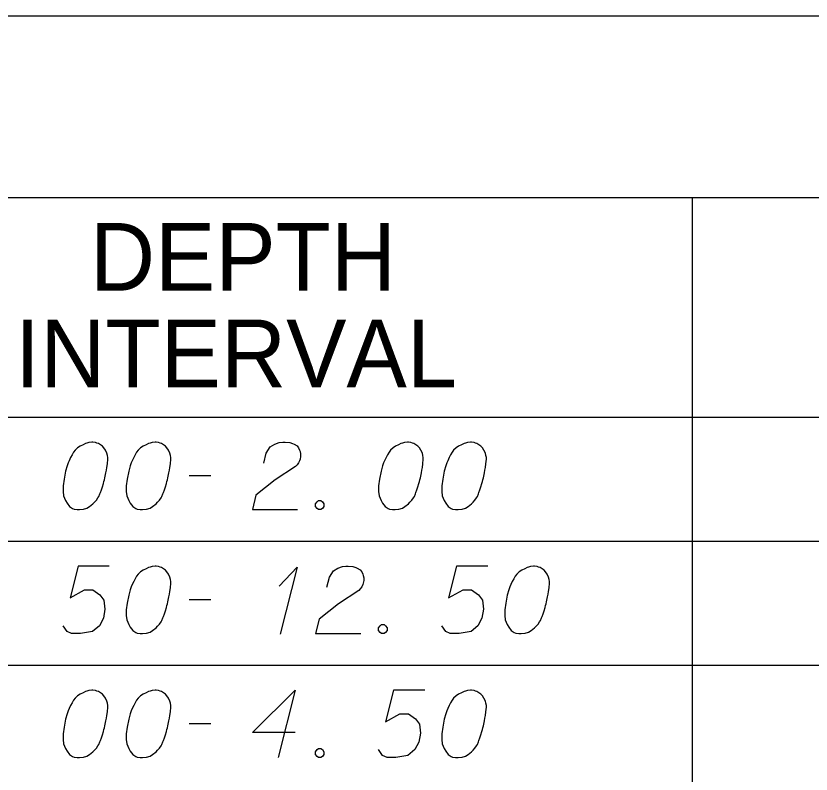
# Model space of a CAD drawing. Extents: x 2074207 to 2076812, y 516372 to 523312.
# Drawn here: x 2076397 to 2076453.5, y 517626.1 to 517679.9 of the extents above; entities that cross this region are included whole.
import ezdxf

# ---------------------------------------------------------------- set-up
doc = ezdxf.new("R2010")
doc.units = 0
for name, color, linetype in [('Prop DirtTable_ Soil Test Results - Outline (Major)', 7, 'Continuous'), ('Prop DirtTable_ Soil Test Results - Outline (Minor)', 7, 'Continuous'), ('Prop DirtTable_ Soil Test Results - Tx (Header - Small)', 7, 'Continuous'), ('Prop DirtTable_ Soil Test Results - Tx (Sample Data)', 7, 'Continuous')]:
    doc.layers.add(name, color=color, linetype=linetype)

msp = doc.modelspace()

# ---------------------------------------------------------------- linework, layer by layer
at = {"layer": 'Prop DirtTable_ Soil Test Results - Outline (Major)'}
for p, q in [((2076260.609, 517679.916), (2076811.903, 517679.916)), ((2076260.609, 517651.43), (2076811.903, 517651.43)), ((2076260.609, 517651.43), (2076811.903, 517651.43))]:
    msp.add_line(p, q, dxfattribs=at)
at = {"layer": 'Prop DirtTable_ Soil Test Results - Outline (Minor)'}
for p, q in [((2076260.609, 517667.03), (2076811.903, 517667.03)), ((2076445.062, 517667.03), (2076445.062, 517642.63)), ((2076260.609, 517642.63), (2076811.903, 517642.63)), ((2076260.609, 517642.63), (2076811.903, 517642.63)), ((2076445.063, 517642.63), (2076445.063, 517633.83)), ((2076260.609, 517633.83), (2076811.903, 517633.83)), ((2076260.609, 517633.83), (2076811.903, 517633.83)), ((2076445.063, 517633.83), (2076445.063, 517625.03))]:
    msp.add_line(p, q, dxfattribs=at)
at = {"layer": 'Prop DirtTable_ Soil Test Results - Tx (Sample Data)'}
for points in [[(2076402.512, 517649.674), (2076402.442, 517649.674), (2076402.23, 517649.636), (2076402.089, 517649.598), (2076401.983, 517649.56), (2076401.807, 517649.485), (2076401.595, 517649.371), (2076401.419, 517649.258), (2076401.242, 517649.107), (2076401.136, 517648.956), (2076401.031, 517648.767), (2076400.925, 517648.578), (2076400.819, 517648.351), (2076400.748, 517648.2), (2076400.678, 517647.973), (2076400.572, 517647.595), (2076400.466, 517647.028), (2076400.396, 517646.574), (2076400.396, 517646.159), (2076400.431, 517645.856), (2076400.572, 517645.516), (2076400.678, 517645.327), (2076400.854, 517645.1), (2076401.066, 517644.949), (2076401.172, 517644.911), (2076401.383, 517644.874), (2076401.56, 517644.874), (2076401.842, 517644.911), (2076402.089, 517644.987), (2076402.265, 517645.1), (2076402.512, 517645.289), (2076402.618, 517645.403), (2076402.759, 517645.554), (2076402.865, 517645.705), (2076402.935, 517645.819), (2076403.006, 517646.008), (2076403.041, 517646.083), (2076403.112, 517646.272), (2076403.182, 517646.499), (2076403.253, 517646.726), (2076403.288, 517646.877), (2076403.323, 517646.99), (2076403.359, 517647.141), (2076403.429, 517647.482), (2076403.465, 517647.67), (2076403.5, 517647.859), (2076403.535, 517648.124), (2076403.57, 517648.464), (2076403.57, 517648.578), (2076403.535, 517648.729), (2076403.5, 517648.88), (2076403.394, 517649.107), (2076403.288, 517649.258), (2076403.182, 517649.371), (2076403.041, 517649.485), (2076402.9, 517649.56), (2076402.794, 517649.598), (2076402.689, 517649.636), (2076402.512, 517649.674)], [(2076406.992, 517649.674), (2076406.922, 517649.674), (2076406.71, 517649.636), (2076406.569, 517649.598), (2076406.463, 517649.56), (2076406.287, 517649.485), (2076406.075, 517649.371), (2076405.899, 517649.258), (2076405.722, 517649.107), (2076405.616, 517648.956), (2076405.511, 517648.767), (2076405.405, 517648.578), (2076405.299, 517648.351), (2076405.228, 517648.2), (2076405.158, 517647.973), (2076405.052, 517647.595), (2076404.946, 517647.028), (2076404.876, 517646.574), (2076404.876, 517646.159), (2076404.911, 517645.856), (2076405.052, 517645.516), (2076405.158, 517645.327), (2076405.334, 517645.1), (2076405.546, 517644.949), (2076405.652, 517644.911), (2076405.863, 517644.874), (2076406.04, 517644.874), (2076406.322, 517644.911), (2076406.569, 517644.987), (2076406.745, 517645.1), (2076406.992, 517645.289), (2076407.098, 517645.403), (2076407.239, 517645.554), (2076407.345, 517645.705), (2076407.415, 517645.819), (2076407.486, 517646.008), (2076407.521, 517646.083), (2076407.592, 517646.272), (2076407.662, 517646.499), (2076407.733, 517646.726), (2076407.768, 517646.877), (2076407.803, 517646.99), (2076407.839, 517647.141), (2076407.909, 517647.482), (2076407.945, 517647.67), (2076407.98, 517647.859), (2076408.015, 517648.124), (2076408.05, 517648.464), (2076408.05, 517648.578), (2076408.015, 517648.729), (2076407.98, 517648.88), (2076407.874, 517649.107), (2076407.768, 517649.258), (2076407.662, 517649.371), (2076407.521, 517649.485), (2076407.38, 517649.56), (2076407.274, 517649.598), (2076407.169, 517649.636), (2076406.992, 517649.674)], [(2076414.647, 517648.162), (2076414.823, 517648.88), (2076415.106, 517649.333), (2076415.423, 517649.522), (2076415.74, 517649.636), (2076415.987, 517649.674), (2076416.164, 517649.674), (2076416.481, 517649.636), (2076416.693, 517649.56), (2076416.799, 517649.522), (2076417.01, 517649.409), (2076417.116, 517649.258), (2076417.187, 517649.107), (2076417.222, 517648.993), (2076417.257, 517648.842), (2076417.257, 517648.653), (2076417.222, 517648.464), (2076417.187, 517648.351), (2076417.116, 517648.2), (2076417.01, 517648.048), (2076416.905, 517647.935), (2076415.458, 517646.99), (2076414.083, 517645.894), (2076413.836, 517644.874), (2076417.046, 517644.874)], [(2076424.912, 517649.674), (2076424.842, 517649.674), (2076424.63, 517649.636), (2076424.489, 517649.598), (2076424.383, 517649.56), (2076424.207, 517649.485), (2076423.995, 517649.371), (2076423.819, 517649.258), (2076423.642, 517649.107), (2076423.536, 517648.956), (2076423.431, 517648.767), (2076423.325, 517648.578), (2076423.219, 517648.351), (2076423.148, 517648.2), (2076423.078, 517647.973), (2076422.972, 517647.595), (2076422.866, 517647.028), (2076422.796, 517646.574), (2076422.796, 517646.159), (2076422.831, 517645.856), (2076422.972, 517645.516), (2076423.078, 517645.327), (2076423.254, 517645.1), (2076423.466, 517644.949), (2076423.572, 517644.911), (2076423.783, 517644.874), (2076423.96, 517644.874), (2076424.242, 517644.911), (2076424.489, 517644.987), (2076424.665, 517645.1), (2076424.912, 517645.289), (2076425.018, 517645.403), (2076425.159, 517645.554), (2076425.265, 517645.705), (2076425.335, 517645.819), (2076425.406, 517646.008), (2076425.441, 517646.083), (2076425.512, 517646.272), (2076425.582, 517646.499), (2076425.653, 517646.726), (2076425.688, 517646.877), (2076425.723, 517646.99), (2076425.759, 517647.141), (2076425.829, 517647.482), (2076425.865, 517647.67), (2076425.9, 517647.859), (2076425.935, 517648.124), (2076425.97, 517648.464), (2076425.97, 517648.578), (2076425.935, 517648.729), (2076425.9, 517648.88), (2076425.794, 517649.107), (2076425.688, 517649.258), (2076425.582, 517649.371), (2076425.441, 517649.485), (2076425.3, 517649.56), (2076425.194, 517649.598), (2076425.089, 517649.636), (2076424.912, 517649.674)], [(2076429.392, 517649.674), (2076429.322, 517649.674), (2076429.11, 517649.636), (2076428.969, 517649.598), (2076428.863, 517649.56), (2076428.687, 517649.485), (2076428.475, 517649.371), (2076428.299, 517649.258), (2076428.122, 517649.107), (2076428.016, 517648.956), (2076427.911, 517648.767), (2076427.805, 517648.578), (2076427.699, 517648.351), (2076427.628, 517648.2), (2076427.558, 517647.973), (2076427.452, 517647.595), (2076427.346, 517647.028), (2076427.276, 517646.574), (2076427.276, 517646.159), (2076427.311, 517645.856), (2076427.452, 517645.516), (2076427.558, 517645.327), (2076427.734, 517645.1), (2076427.946, 517644.949), (2076428.052, 517644.911), (2076428.263, 517644.874), (2076428.44, 517644.874), (2076428.722, 517644.911), (2076428.969, 517644.987), (2076429.145, 517645.1), (2076429.392, 517645.289), (2076429.498, 517645.403), (2076429.639, 517645.554), (2076429.745, 517645.705), (2076429.815, 517645.819), (2076429.886, 517646.008), (2076429.921, 517646.083), (2076429.992, 517646.272), (2076430.062, 517646.499), (2076430.133, 517646.726), (2076430.168, 517646.877), (2076430.203, 517646.99), (2076430.239, 517647.141), (2076430.309, 517647.482), (2076430.345, 517647.67), (2076430.38, 517647.859), (2076430.415, 517648.124), (2076430.45, 517648.464), (2076430.45, 517648.578), (2076430.415, 517648.729), (2076430.38, 517648.88), (2076430.274, 517649.107), (2076430.168, 517649.258), (2076430.062, 517649.371), (2076429.921, 517649.485), (2076429.78, 517649.56), (2076429.674, 517649.598), (2076429.569, 517649.636), (2076429.392, 517649.674)], [(2076409.356, 517647.293), (2076410.872, 517647.293)], [(2076418.527, 517645.516), (2076418.704, 517645.516), (2076418.809, 517645.441), (2076418.915, 517645.289), (2076418.915, 517645.1), (2076418.809, 517644.949), (2076418.704, 517644.874), (2076418.527, 517644.874), (2076418.421, 517644.949), (2076418.316, 517645.1), (2076418.316, 517645.289), (2076418.421, 517645.441), (2076418.527, 517645.516)], [(2076403.676, 517640.874), (2076401.454, 517640.874), (2076400.889, 517638.606), (2076401.912, 517639.173), (2076402.512, 517639.173), (2076403.006, 517638.833), (2076403.288, 517638.455), (2076403.359, 517637.812), (2076403.253, 517637.17), (2076402.971, 517636.641), (2076402.477, 517636.225), (2076401.63, 517636.074), (2076400.995, 517636.074), (2076400.678, 517636.225), (2076400.396, 517636.641)], [(2076406.992, 517640.874), (2076406.922, 517640.874), (2076406.71, 517640.836), (2076406.569, 517640.798), (2076406.463, 517640.76), (2076406.287, 517640.685), (2076406.075, 517640.571), (2076405.899, 517640.458), (2076405.722, 517640.307), (2076405.616, 517640.156), (2076405.511, 517639.967), (2076405.405, 517639.778), (2076405.299, 517639.551), (2076405.228, 517639.4), (2076405.158, 517639.173), (2076405.052, 517638.795), (2076404.946, 517638.228), (2076404.876, 517637.774), (2076404.876, 517637.359), (2076404.911, 517637.056), (2076405.052, 517636.716), (2076405.158, 517636.527), (2076405.334, 517636.3), (2076405.546, 517636.149), (2076405.652, 517636.111), (2076405.863, 517636.074), (2076406.04, 517636.074), (2076406.322, 517636.111), (2076406.569, 517636.187), (2076406.745, 517636.3), (2076406.992, 517636.489), (2076407.098, 517636.603), (2076407.239, 517636.754), (2076407.345, 517636.905), (2076407.415, 517637.019), (2076407.486, 517637.208), (2076407.521, 517637.283), (2076407.592, 517637.472), (2076407.662, 517637.699), (2076407.733, 517637.926), (2076407.768, 517638.077), (2076407.803, 517638.19), (2076407.839, 517638.341), (2076407.909, 517638.682), (2076407.945, 517638.87), (2076407.98, 517639.059), (2076408.015, 517639.324), (2076408.05, 517639.664), (2076408.05, 517639.778), (2076408.015, 517639.929), (2076407.98, 517640.08), (2076407.874, 517640.307), (2076407.768, 517640.458), (2076407.662, 517640.571), (2076407.521, 517640.685), (2076407.38, 517640.76), (2076407.274, 517640.798), (2076407.169, 517640.836), (2076406.992, 517640.874)], [(2076415.74, 517639.437), (2076417.01, 517640.798), (2076415.811, 517636.036)], [(2076419.127, 517639.362), (2076419.303, 517640.08), (2076419.586, 517640.533), (2076419.903, 517640.722), (2076420.22, 517640.836), (2076420.467, 517640.874), (2076420.644, 517640.874), (2076420.961, 517640.836), (2076421.173, 517640.76), (2076421.279, 517640.722), (2076421.49, 517640.609), (2076421.596, 517640.458), (2076421.667, 517640.307), (2076421.702, 517640.193), (2076421.737, 517640.042), (2076421.737, 517639.853), (2076421.702, 517639.664), (2076421.667, 517639.551), (2076421.596, 517639.4), (2076421.49, 517639.248), (2076421.385, 517639.135), (2076419.938, 517638.19), (2076418.563, 517637.094), (2076418.316, 517636.074), (2076421.526, 517636.074)], [(2076430.556, 517640.874), (2076428.334, 517640.874), (2076427.769, 517638.606), (2076428.792, 517639.173), (2076429.392, 517639.173), (2076429.886, 517638.833), (2076430.168, 517638.455), (2076430.239, 517637.812), (2076430.133, 517637.17), (2076429.851, 517636.641), (2076429.357, 517636.225), (2076428.51, 517636.074), (2076427.875, 517636.074), (2076427.558, 517636.225), (2076427.276, 517636.641)], [(2076433.872, 517640.874), (2076433.802, 517640.874), (2076433.59, 517640.836), (2076433.449, 517640.798), (2076433.343, 517640.76), (2076433.167, 517640.685), (2076432.955, 517640.571), (2076432.779, 517640.458), (2076432.602, 517640.307), (2076432.496, 517640.156), (2076432.391, 517639.967), (2076432.285, 517639.778), (2076432.179, 517639.551), (2076432.108, 517639.4), (2076432.038, 517639.173), (2076431.932, 517638.795), (2076431.826, 517638.228), (2076431.756, 517637.774), (2076431.756, 517637.359), (2076431.791, 517637.056), (2076431.932, 517636.716), (2076432.038, 517636.527), (2076432.214, 517636.3), (2076432.426, 517636.149), (2076432.532, 517636.111), (2076432.743, 517636.074), (2076432.92, 517636.074), (2076433.202, 517636.111), (2076433.449, 517636.187), (2076433.625, 517636.3), (2076433.872, 517636.489), (2076433.978, 517636.603), (2076434.119, 517636.754), (2076434.225, 517636.905), (2076434.295, 517637.019), (2076434.366, 517637.208), (2076434.401, 517637.283), (2076434.472, 517637.472), (2076434.542, 517637.699), (2076434.613, 517637.926), (2076434.648, 517638.077), (2076434.683, 517638.19), (2076434.719, 517638.341), (2076434.789, 517638.682), (2076434.825, 517638.87), (2076434.86, 517639.059), (2076434.895, 517639.324), (2076434.93, 517639.664), (2076434.93, 517639.778), (2076434.895, 517639.929), (2076434.86, 517640.08), (2076434.754, 517640.307), (2076434.648, 517640.458), (2076434.542, 517640.571), (2076434.401, 517640.685), (2076434.26, 517640.76), (2076434.154, 517640.798), (2076434.049, 517640.836), (2076433.872, 517640.874)], [(2076409.356, 517638.493), (2076410.872, 517638.493)], [(2076423.007, 517636.716), (2076423.184, 517636.716), (2076423.289, 517636.641), (2076423.395, 517636.489), (2076423.395, 517636.3), (2076423.289, 517636.149), (2076423.184, 517636.074), (2076423.007, 517636.074), (2076422.901, 517636.149), (2076422.796, 517636.3), (2076422.796, 517636.489), (2076422.901, 517636.641), (2076423.007, 517636.716)], [(2076402.512, 517632.074), (2076402.442, 517632.074), (2076402.23, 517632.036), (2076402.089, 517631.998), (2076401.983, 517631.96), (2076401.807, 517631.885), (2076401.595, 517631.771), (2076401.419, 517631.658), (2076401.242, 517631.507), (2076401.136, 517631.356), (2076401.031, 517631.167), (2076400.925, 517630.978), (2076400.819, 517630.751), (2076400.748, 517630.6), (2076400.678, 517630.373), (2076400.572, 517629.995), (2076400.466, 517629.428), (2076400.396, 517628.974), (2076400.396, 517628.559), (2076400.431, 517628.256), (2076400.572, 517627.916), (2076400.678, 517627.727), (2076400.854, 517627.5), (2076401.066, 517627.349), (2076401.172, 517627.311), (2076401.383, 517627.274), (2076401.56, 517627.274), (2076401.842, 517627.311), (2076402.089, 517627.387), (2076402.265, 517627.5), (2076402.512, 517627.689), (2076402.618, 517627.803), (2076402.759, 517627.954), (2076402.865, 517628.105), (2076402.935, 517628.219), (2076403.006, 517628.408), (2076403.041, 517628.483), (2076403.112, 517628.672), (2076403.182, 517628.899), (2076403.253, 517629.126), (2076403.288, 517629.277), (2076403.323, 517629.39), (2076403.359, 517629.541), (2076403.429, 517629.882), (2076403.465, 517630.07), (2076403.5, 517630.259), (2076403.535, 517630.524), (2076403.57, 517630.864), (2076403.57, 517630.978), (2076403.535, 517631.129), (2076403.5, 517631.28), (2076403.394, 517631.507), (2076403.288, 517631.658), (2076403.182, 517631.771), (2076403.041, 517631.885), (2076402.9, 517631.96), (2076402.794, 517631.998), (2076402.689, 517632.036), (2076402.512, 517632.074)], [(2076406.992, 517632.074), (2076406.922, 517632.074), (2076406.71, 517632.036), (2076406.569, 517631.998), (2076406.463, 517631.96), (2076406.287, 517631.885), (2076406.075, 517631.771), (2076405.899, 517631.658), (2076405.722, 517631.507), (2076405.616, 517631.356), (2076405.511, 517631.167), (2076405.405, 517630.978), (2076405.299, 517630.751), (2076405.228, 517630.6), (2076405.158, 517630.373), (2076405.052, 517629.995), (2076404.946, 517629.428), (2076404.876, 517628.974), (2076404.876, 517628.559), (2076404.911, 517628.256), (2076405.052, 517627.916), (2076405.158, 517627.727), (2076405.334, 517627.5), (2076405.546, 517627.349), (2076405.652, 517627.311), (2076405.863, 517627.274), (2076406.04, 517627.274), (2076406.322, 517627.311), (2076406.569, 517627.387), (2076406.745, 517627.5), (2076406.992, 517627.689), (2076407.098, 517627.803), (2076407.239, 517627.954), (2076407.345, 517628.105), (2076407.415, 517628.219), (2076407.486, 517628.408), (2076407.521, 517628.483), (2076407.592, 517628.672), (2076407.662, 517628.899), (2076407.733, 517629.126), (2076407.768, 517629.277), (2076407.803, 517629.39), (2076407.839, 517629.541), (2076407.909, 517629.882), (2076407.945, 517630.07), (2076407.98, 517630.259), (2076408.015, 517630.524), (2076408.05, 517630.864), (2076408.05, 517630.978), (2076408.015, 517631.129), (2076407.98, 517631.28), (2076407.874, 517631.507), (2076407.768, 517631.658), (2076407.662, 517631.771), (2076407.521, 517631.885), (2076407.38, 517631.96), (2076407.274, 517631.998), (2076407.169, 517632.036), (2076406.992, 517632.074)], [(2076416.869, 517629.05), (2076413.836, 517629.05), (2076416.869, 517632.074), (2076415.67, 517627.274)], [(2076426.076, 517632.074), (2076423.854, 517632.074), (2076423.289, 517629.806), (2076424.312, 517630.373), (2076424.912, 517630.373), (2076425.406, 517630.033), (2076425.688, 517629.655), (2076425.759, 517629.012), (2076425.653, 517628.37), (2076425.371, 517627.841), (2076424.877, 517627.425), (2076424.03, 517627.274), (2076423.395, 517627.274), (2076423.078, 517627.425), (2076422.796, 517627.841)], [(2076429.392, 517632.074), (2076429.322, 517632.074), (2076429.11, 517632.036), (2076428.969, 517631.998), (2076428.863, 517631.96), (2076428.687, 517631.885), (2076428.475, 517631.771), (2076428.299, 517631.658), (2076428.122, 517631.507), (2076428.016, 517631.356), (2076427.911, 517631.167), (2076427.805, 517630.978), (2076427.699, 517630.751), (2076427.628, 517630.6), (2076427.558, 517630.373), (2076427.452, 517629.995), (2076427.346, 517629.428), (2076427.276, 517628.974), (2076427.276, 517628.559), (2076427.311, 517628.256), (2076427.452, 517627.916), (2076427.558, 517627.727), (2076427.734, 517627.5), (2076427.946, 517627.349), (2076428.052, 517627.311), (2076428.263, 517627.274), (2076428.44, 517627.274), (2076428.722, 517627.311), (2076428.969, 517627.387), (2076429.145, 517627.5), (2076429.392, 517627.689), (2076429.498, 517627.803), (2076429.639, 517627.954), (2076429.745, 517628.105), (2076429.815, 517628.219), (2076429.886, 517628.408), (2076429.921, 517628.483), (2076429.992, 517628.672), (2076430.062, 517628.899), (2076430.133, 517629.126), (2076430.168, 517629.277), (2076430.203, 517629.39), (2076430.239, 517629.541), (2076430.309, 517629.882), (2076430.345, 517630.07), (2076430.38, 517630.259), (2076430.415, 517630.524), (2076430.45, 517630.864), (2076430.45, 517630.978), (2076430.415, 517631.129), (2076430.38, 517631.28), (2076430.274, 517631.507), (2076430.168, 517631.658), (2076430.062, 517631.771), (2076429.921, 517631.885), (2076429.78, 517631.96), (2076429.674, 517631.998), (2076429.569, 517632.036), (2076429.392, 517632.074)], [(2076409.356, 517629.693), (2076410.872, 517629.693)], [(2076418.527, 517627.916), (2076418.704, 517627.916), (2076418.809, 517627.841), (2076418.915, 517627.689), (2076418.915, 517627.5), (2076418.809, 517627.349), (2076418.704, 517627.274), (2076418.527, 517627.274), (2076418.421, 517627.349), (2076418.316, 517627.5), (2076418.316, 517627.689), (2076418.421, 517627.841), (2076418.527, 517627.916)]]:
    msp.add_lwpolyline(points, dxfattribs=at)

# ---------------------------------------------------------------- texts
at = {"layer": 'Prop DirtTable_ Soil Test Results - Tx (Header - Small)'}
for s, p in [('DEPTH', (2076402.289, 517660.417)), ('INTERVAL', (2076396.977, 517653.56))]:
    msp.add_text(s, height=4.8, dxfattribs=at).set_placement(p)

doc.saveas('drawing.dxf')
